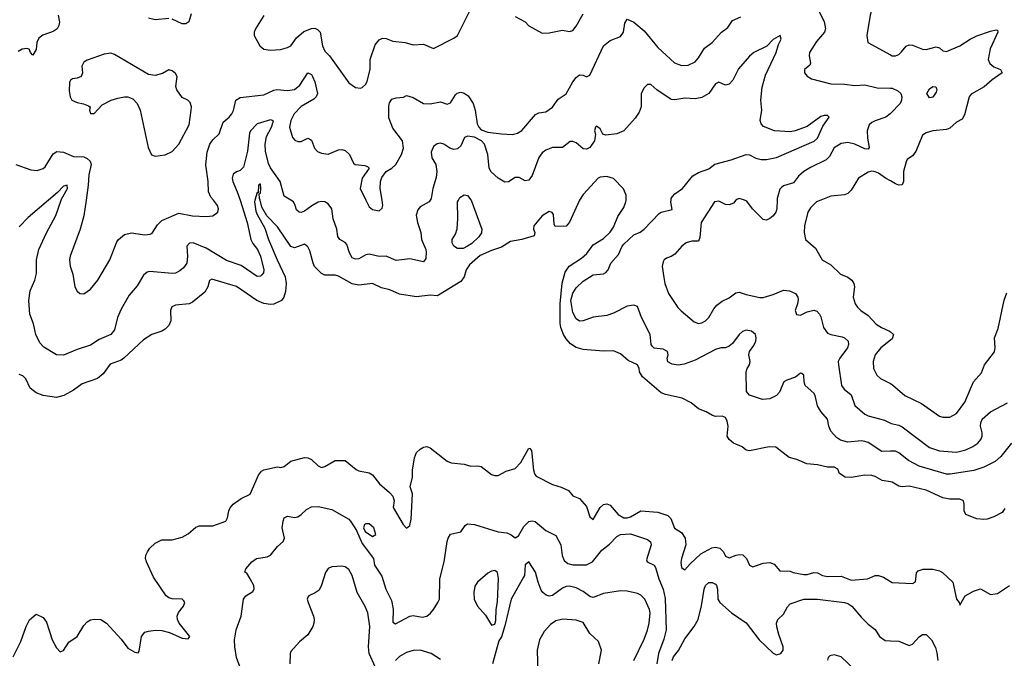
# Model space of a CAD drawing. Header units: inches. Extents: x 2001573 to 2220545, y 644482 to 846830.
# Tile 294 of 656: x 2034872 to 2040671, y 737302 to 741064. Entities that reach past the tile are written whole.
import ezdxf

# ---------------------------------------------------------------- set-up
doc = ezdxf.new("R2010")
doc.units = ezdxf.units.IN
doc.header["$MEASUREMENT"] = 0
for name, color, linetype in [('C0733', 7, 'Continuous'), ('C0734', 7, 'Continuous'), ('C0743', 7, 'Continuous'), ('C0744', 7, 'Continuous')]:
    doc.layers.add(name, color=color, linetype=linetype)

msp = doc.modelspace()

# ---------------------------------------------------------------- linework, layer by layer
at = {"layer": 'C0733', "color": 5}
for points, elevation in [([(2036258, 740000), (2036255.3, 739990), (2036263.1, 739936.9), (2036270, 739915.6), (2036315.1, 739835.1), (2036337, 739770), (2036388.3, 739648.3), (2036436.4, 739550), (2036442.1, 739510), (2036437.3, 739462.7), (2036428.6, 739430), (2036413.7, 739410), (2036370, 739388.9), (2036350, 739386.5), (2036310, 739392.5), (2036269.8, 739409.8), (2036150, 739492.2), (2036004.1, 739535.9), (2035990, 739528), (2035980.2, 739490), (2035961.7, 739458.3), (2035890, 739399.8), (2035869.9, 739390.1), (2035790, 739381.5), (2035768.4, 739371.6), (2035761.1, 739350), (2035761.9, 739290), (2035750, 739261.5), (2035730, 739240.7), (2035710, 739229.3), (2035650.6, 739209.4), (2035601.2, 739178.8), (2035486.4, 739070), (2035470, 739058.6), (2035405.7, 739034.3), (2035363, 738977), (2035330, 738950.2), (2035240.5, 738919.5), (2035190, 738881.8), (2035133, 738850), (2035090, 738839.2), (2035011, 738851), (2034970, 738865.3), (2034933.6, 738893.6), (2034907.7, 738947.7), (2034890, 738965.3), (2034870, 738974)], 320), ([(2035042.1, 740000), (2034921.8, 739898.2), (2034870, 739842.8)], 340), ([(2036169.9, 740000), (2036211.5, 739870), (2036232.9, 739770), (2036245, 739745), (2036271.9, 739710), (2036291.1, 739670), (2036309.8, 739590.3), (2036307.3, 739572.7), (2036299.3, 739560.7), (2036290, 739552.2), (2036270, 739551.7), (2036175.7, 739615.8), (2036090, 739644.5), (2035970, 739718.2), (2035893, 739750), (2035871.7, 739748.3), (2035856.1, 739730), (2035860.9, 739670), (2035856.5, 739630), (2035837.5, 739602.5), (2035815.8, 739584.2), (2035790, 739571.6), (2035770, 739567.8), (2035639, 739581), (2035623.2, 739576.8), (2035601.2, 739558.8), (2035563.8, 739496.2), (2035518, 739442), (2035470, 739359.3), (2035447.8, 739310), (2035430, 739237.1), (2035410, 739209.1), (2035340, 739180), (2035290, 739146.3), (2035210, 739120.9), (2035130, 739086.9), (2035090, 739090.2), (2035014.2, 739134.2), (2034990, 739160.5), (2034966.9, 739210), (2034952.8, 739272.8), (2034931.4, 739330), (2034925.6, 739410), (2034933.9, 739466.2), (2034960.7, 739530), (2034970.9, 739569.1), (2034971.7, 739650), (2034985.7, 739710), (2035030, 739808.8), (2035085.7, 739910), (2035116.2, 740000)], 340), ([(2035263.2, 740000), (2035250, 739909), (2035229, 739830), (2035170.3, 739670), (2035166.5, 739650), (2035170, 739611.3), (2035184.8, 739564.8), (2035197.6, 739490), (2035210, 739464.9), (2035227.3, 739450), (2035250, 739448.5), (2035290, 739476.4), (2035332.3, 739530), (2035403.9, 739650), (2035444.7, 739755.3), (2035455.1, 739770), (2035490, 739798.9), (2035530, 739809.1), (2035610, 739796.5), (2035640.1, 739799.9), (2035652.8, 739807.2), (2035684.5, 739855.5), (2035710, 739880.3), (2035810, 739924.4), (2035890, 739909.2), (2035970, 739903.8), (2036010.7, 739909.3), (2036038.4, 739930), (2036043.6, 739950), (2036036.3, 739970), (2036013, 740000)], 360), ([(2038169.4, 740000), (2038110, 739870.4), (2038090, 739846.8), (2038025.5, 739845.5), (2038020.3, 739860.3), (2038015.8, 739915.8), (2038008.9, 739928.9), (2037990, 739933.4), (2037950, 739907.9), (2037900.5, 739850), (2037898, 739830), (2037905.2, 739810), (2037902, 739790), (2037829, 739770), (2037762.3, 739757.7), (2037710, 739724.5), (2037650, 739705), (2037585, 739675), (2037520.8, 739619.2), (2037502.3, 739590), (2037489.7, 739550), (2037470, 739522), (2037338.3, 739441.7), (2037330, 739437.7), (2037290, 739441.3), (2037210, 739430.7), (2037110, 739446.6), (2037052.5, 739472.5), (2037003.8, 739483.8), (2036950, 739509.4), (2036870, 739500.4), (2036830, 739507.5), (2036750, 739553.1), (2036730, 739558.3), (2036670, 739559.7), (2036650, 739568.2), (2036609.1, 739610), (2036599.8, 739630), (2036581.9, 739701.9), (2036570, 739725.7), (2036550, 739740.9), (2036490, 739720.2), (2036470, 739728.7), (2036390, 739843), (2036328.2, 739908.2), (2036298.9, 739958.9), (2036287.7, 740000)], 320), ([(2037289.8, 740000), (2037284, 739990), (2037230, 739962.4), (2037216.6, 739943.4), (2037208, 739912), (2037214.3, 739870), (2037235.4, 739810), (2037239.4, 739770), (2037264, 739710), (2037266.5, 739693.5), (2037263.3, 739656.7), (2037250, 739637), (2037170, 739655.9), (2037090, 739646.3), (2037030, 739671.3), (2036990, 739668.9), (2036930, 739682.9), (2036910, 739678.9), (2036870, 739654.9), (2036850, 739652.9), (2036830, 739661.7), (2036814.2, 739690), (2036799.2, 739739.2), (2036790, 739751.5), (2036757.1, 739770), (2036745.9, 739785.9), (2036739.1, 739830), (2036719.4, 739890), (2036710.1, 739950), (2036690, 739979.7), (2036670, 739990.1), (2036652.7, 739992.7), (2036630, 739988.1), (2036592.1, 739967.9), (2036550, 739936.3), (2036530, 739928.4), (2036518, 739930), (2036503, 739943), (2036495.5, 739970), (2036484.2, 739990), (2036468.6, 740000)], 340), ([(2036911.5, 740000), (2036930, 739962), (2036950, 739944.9), (2036990, 739937.3), (2037007.3, 739952.7), (2037011.3, 739970), (2037006.5, 740000)], 360), ([(2037531.1, 740000), (2037593.7, 739830), (2037591.4, 739808.6), (2037575.8, 739784.2), (2037534.5, 739745.5), (2037510, 739729.7), (2037483.5, 739716.5), (2037450, 739715.8), (2037429.3, 739729.3), (2037418.4, 739750), (2037419.8, 739770), (2037438.9, 739801.1), (2037448.8, 739831.2), (2037452.6, 739890), (2037450.7, 739990), (2037456.1, 740000)], 320), ([(2040000, 738341.4), (2039950.8, 738350), (2039910, 738372.9), (2039890, 738378.3), (2039850, 738380.8), (2039770, 738367.3), (2039734.8, 738370), (2039700.5, 738390), (2039690, 738415.5), (2039670, 738428), (2039630, 738427.2), (2039570, 738442.2), (2039508.5, 738448.5), (2039450, 738473.1), (2039404.9, 738484.9), (2039324.9, 738544.9), (2039286.9, 738546.9), (2039170, 738524.9), (2039150, 738528.9), (2039127.1, 738547.1), (2039077.1, 738570), (2039050, 738590.4), (2039039.7, 738610), (2039043.9, 738670), (2039039.5, 738699.5), (2039030, 738720.5), (2039010, 738728.5), (2038970, 738726.5), (2038951.7, 738731.7), (2038914.4, 738754.4), (2038870, 738772.4), (2038826.8, 738806.8), (2038773.6, 738833.6), (2038676.3, 738856.3), (2038650, 738866.7), (2038540.6, 738960.6), (2038522.4, 738990), (2038520.2, 739010), (2038511.6, 739030), (2038456.4, 739056.4), (2038410, 739096.4), (2038370, 739112.9), (2038310, 739111.9), (2038190, 739121.3), (2038150, 739133.8), (2038115.4, 739155.4), (2038090, 739184.3), (2038075.8, 739210), (2038058.8, 739250), (2038054.8, 739274.8), (2038055.3, 739390), (2038067.5, 739512.5), (2038083.9, 739576.1), (2038108.1, 739611.9), (2038180.8, 739659.2), (2038213.1, 739686.9), (2038250, 739737.6), (2038310, 739775.2), (2038350, 739811.7), (2038370, 739841.7), (2038394.7, 739905.3), (2038430, 739957.6), (2038443, 739990), (2038443.1, 740000)], 320), ([(2040000, 738521.3), (2039950, 738521), (2039870, 738572.5), (2039850, 738579.4), (2039830, 738582.2), (2039750, 738575), (2039706.4, 738586.4), (2039683.7, 738603.7), (2039650, 738640.5), (2039638.3, 738670), (2039630.3, 738710), (2039590, 738755.8), (2039570.2, 738790), (2039557.2, 738850), (2039550, 738864.4), (2039498, 738910), (2039491.8, 738930), (2039490.2, 738970.2), (2039479, 738979), (2039470, 738981.6), (2039442, 738958), (2039390, 738941.1), (2039372, 738930), (2039347.1, 738870), (2039329, 738851), (2039290, 738830.2), (2039246.8, 738826.8), (2039170, 738853), (2039153.4, 738873.4), (2039150.2, 738989.8), (2039156.5, 739010), (2039170.2, 739030), (2039174, 739050), (2039165.7, 739090), (2039170, 739108.7), (2039195.8, 739144.2), (2039207.5, 739170), (2039210.2, 739190), (2039205.8, 739210), (2039181.6, 739230), (2039150, 739235.5), (2039130, 739227.6), (2039109.9, 739210), (2039070, 739155.9), (2039050, 739140.8), (2039030, 739131.7), (2039002, 739130), (2038970, 739120.3), (2038850, 739058.9), (2038785.9, 739034.1), (2038750, 739028.8), (2038714.8, 739034.8), (2038688.6, 739048.6), (2038686.5, 739070), (2038691.8, 739090), (2038687.7, 739110), (2038662.2, 739122.2), (2038609.2, 739129.2), (2038599.1, 739139.1), (2038592.1, 739150), (2038585.8, 739210), (2038535.2, 739310), (2038510, 739374), (2038490, 739381.5), (2038450, 739376.9), (2038370, 739334.4), (2038330, 739320.4), (2038250, 739311.3), (2038190, 739289.2), (2038170, 739288.1), (2038150, 739302.3), (2038130, 739339.3), (2038118, 739410), (2038130, 739453.5), (2038150, 739485.1), (2038190, 739523.5), (2038250, 739561.1), (2038310, 739566.6), (2038325.1, 739574.9), (2038338, 739590), (2038354, 739630), (2038398.7, 739681.3), (2038420.7, 739730), (2038430, 739740.9), (2038490, 739796.4), (2038527.3, 739812.7), (2038550, 739829.7), (2038638.2, 739921.8), (2038650.5, 739930), (2038714.1, 739945.9), (2038707.4, 739990), (2038708.4, 740000)], 340), ([(2039090.8, 740000), (2039076.3, 739983.7), (2039050, 739972.7), (2039030, 739976), (2038990, 739994), (2038964.9, 739990), (2038885.7, 739870), (2038878.6, 739781.4), (2038870, 739758.4), (2038830, 739759), (2038798, 739750), (2038771.4, 739730), (2038730, 739682), (2038710, 739668.6), (2038680.7, 739659.3), (2038668.2, 739650), (2038661.8, 739638.2), (2038656.9, 739610), (2038665.8, 739545.8), (2038672, 739510), (2038693.6, 739450), (2038748.8, 739368.8), (2038768.7, 739348.7), (2038843.8, 739283.8), (2038870, 739274), (2038890, 739278), (2038911, 739290), (2038930, 739310.4), (2038959.7, 739360.3), (2038978, 739382), (2039010, 739406.3), (2039050, 739425.3), (2039090, 739455.3), (2039110, 739459.7), (2039150, 739445.5), (2039231.8, 739428.2), (2039250, 739428.1), (2039310, 739444.5), (2039370, 739470.2), (2039406.4, 739466.4), (2039440.5, 739450), (2039454.9, 739430), (2039456.1, 739416.1), (2039453.7, 739390), (2039439, 739350), (2039447.1, 739327.1), (2039470, 739323.7), (2039510, 739343.6), (2039550, 739352.6), (2039567.2, 739347.2), (2039582.7, 739330), (2039590, 739313.4), (2039606.7, 739250), (2039630, 739216.9), (2039648.9, 739208.9), (2039716.4, 739196.4), (2039730.2, 739190), (2039751.1, 739170), (2039753.6, 739150), (2039747.5, 739130), (2039701.8, 739070), (2039693.5, 739050), (2039695.2, 739030), (2039711.3, 738910), (2039727.8, 738887.8), (2039770, 738853.7), (2039791.2, 738791.2), (2039850, 738740.9), (2039869.4, 738729.4), (2039964.7, 738704.7), (2040000, 738688)], 360), ([(2039332.6, 740000), (2039332.2, 739950), (2039326.2, 739930), (2039310, 739908.6), (2039290, 739892), (2039270, 739883.5), (2039250, 739887.6), (2039188.7, 739950), (2039154.1, 739994.1), (2039141.5, 740000)], 360), ([(2039589.8, 740000), (2039564.9, 739990), (2039530, 739955.8), (2039513.1, 739930), (2039493.8, 739850), (2039493.2, 739810), (2039500.3, 739770), (2039558.9, 739718.9), (2039598, 739650), (2039650, 739619.6), (2039705.5, 739565.5), (2039750, 739547.1), (2039773.8, 739530), (2039784.7, 739510), (2039788.3, 739490), (2039781.5, 739430), (2039792.9, 739390), (2039805.7, 739370), (2039826.7, 739350), (2039870, 739321.3), (2039915.8, 739270), (2039947.4, 739250), (2039994, 739230), (2040000, 739225.1)], 380), ([(2040000, 739176), (2039944.2, 739130), (2039911.2, 739090), (2039898.6, 739050), (2039900.2, 739010), (2039921.1, 738970), (2039942.6, 738950), (2040000, 738919.9)], 380), ([(2034834.2, 737310), (2034878.2, 737401.8), (2034910, 737488.7), (2034930, 737528.7), (2034970, 737562), (2035010, 737542), (2035030, 737515.3), (2035063.1, 737410), (2035090, 737362.9), (2035110, 737340.7), (2035130, 737347.6), (2035162.2, 737397.8), (2035210, 737431.2), (2035250, 737494.7), (2035270, 737517.7), (2035290, 737529.7), (2035310, 737533.6), (2035350, 737529.8), (2035384, 737510), (2035470, 737415.4), (2035510, 737361.1), (2035550, 737338), (2035570, 737335.1), (2035576.1, 737343.9), (2035590.2, 737429.8), (2035610, 737455.8), (2035630, 737461.7), (2035671.2, 737468.8), (2035710, 737465.8), (2035754, 737454), (2035830, 737421), (2035863.8, 737416.2), (2035873.7, 737430), (2035811.8, 737510), (2035801.8, 737530), (2035799.3, 737550), (2035808.2, 737571.8), (2035837.4, 737610), (2035844.9, 737630), (2035839.9, 737639.9), (2035830, 737650.3), (2035770, 737653.4), (2035750, 737658.7), (2035734.9, 737670), (2035660.5, 737780.4), (2035619.6, 737870), (2035613.7, 737890), (2035615.8, 737910), (2035624.4, 737930), (2035638.4, 737950), (2035670, 737980.5), (2035710, 738000.5), (2035770, 737999.7), (2035830, 738016), (2035864.5, 738035.5), (2035910, 738075.1), (2035930, 738082.6), (2036010, 738082.2), (2036087.3, 738110), (2036097, 738130), (2036103.7, 738170), (2036111.7, 738188.3), (2036130.3, 738209.7), (2036176.5, 738243.5), (2036230.2, 738269.8), (2036278.5, 738381.5), (2036295.9, 738404.1), (2036310, 738412.4), (2036389.7, 738429.7), (2036410, 738426.4), (2036430, 738432.2), (2036470, 738462.4), (2036550, 738485.4), (2036570, 738482.6), (2036590, 738472.6), (2036630, 738436.2), (2036650, 738425.6), (2036670, 738431.6), (2036730, 738466.6), (2036790, 738466.6), (2036854.1, 738414.1), (2036870, 738406.3), (2036930, 738394.3), (2036950, 738383.5), (2036991.2, 738330), (2037050, 738279.6), (2037070, 738256.2), (2037076.8, 738230), (2037072.3, 738190), (2037130, 738089.4), (2037150.4, 738069.6), (2037170, 738084), (2037177.6, 738122.4), (2037185.6, 738270), (2037172.3, 738312.3), (2037186.5, 738370), (2037185, 738410), (2037197.7, 738482.3), (2037210, 738514), (2037230, 738534), (2037250, 738545.2), (2037270, 738549.3), (2037290, 738542.7), (2037390, 738463), (2037413.6, 738453.6), (2037490, 738446.6), (2037530, 738433.3), (2037570, 738435.1), (2037590, 738431), (2037650, 738385.7), (2037670, 738379.7), (2037690, 738379.8), (2037736.4, 738403.6), (2037790, 738419.4), (2037823.7, 738456.3), (2037870, 738540.5), (2037877.7, 738537.7), (2037886.3, 738526.3), (2037898.1, 738410), (2037905.6, 738385.6), (2037914.3, 738374.3), (2038010, 738326.2), (2038060.7, 738310), (2038104.5, 738290), (2038130, 738259.3), (2038170, 738243.6), (2038210, 738195.8), (2038230, 738135.6), (2038250, 738120.5), (2038290, 738190.9), (2038310, 738208.7), (2038330, 738212.7), (2038350, 738204.5), (2038397, 738150), (2038430, 738130.5), (2038450, 738129.5), (2038470, 738134.6), (2038530, 738171.4), (2038630, 738163.4), (2038690, 738142.8), (2038706.4, 738126.3), (2038729.2, 738069.2), (2038770, 738043.5), (2038790.8, 738010), (2038795.6, 737970), (2038769.8, 737890), (2038766.3, 737866.3), (2038770, 737837.2), (2038790, 737822.7), (2038820.8, 737859.2), (2038883, 737917.1), (2038947.7, 737952.3), (2038970, 737956.5), (2038996.3, 737950), (2039017.3, 737930), (2039030, 737903.7), (2039050, 737893.3), (2039091.3, 737910), (2039110, 737913.7), (2039130.8, 737910.8), (2039153.3, 737890), (2039171.2, 737851.2), (2039190, 737840.5), (2039250, 737862.6), (2039290, 737866), (2039316.4, 737856.4), (2039350, 737818), (2039410, 737815.1), (2039427.3, 737807.3), (2039490, 737795.1), (2039510, 737795.8), (2039550, 737807.1), (2039570, 737804.7), (2039600.9, 737790), (2039630, 737784.6), (2039710, 737785.6), (2039770, 737762.7), (2039864.7, 737770), (2039910, 737789.7), (2039930, 737789.7), (2039960.1, 737780.1), (2040000, 737754.6)], 320), ([(2036199.6, 737170), (2036150, 737307.3), (2036139.6, 737370), (2036138, 737410), (2036146.4, 737470), (2036177, 737550), (2036190.4, 737650), (2036204.9, 737670), (2036244.4, 737695.6), (2036254, 737710), (2036250.3, 737730), (2036230, 737770.6), (2036210, 737802.8), (2036198, 737810), (2036204.7, 737830), (2036239.1, 737870), (2036266.8, 737890), (2036330, 737899.7), (2036350, 737909.6), (2036390, 737960.9), (2036424, 737990), (2036432.2, 738010), (2036418.3, 738070), (2036423.1, 738110), (2036430.3, 738129.6), (2036450, 738138.7), (2036490, 738131.2), (2036510, 738135.8), (2036530, 738148.2), (2036561.4, 738178.6), (2036590, 738194), (2036630, 738196.1), (2036710, 738177.8), (2036810, 738121.3), (2036820.5, 738110), (2036855.5, 738055.5), (2036890, 737978.4), (2036955.6, 737890), (2036961.1, 737850), (2037005.5, 737785.5), (2037028.6, 737710), (2037062.2, 737642.2), (2037071.5, 737591.5), (2037070, 737515.3), (2037086, 737506), (2037170, 737549.8), (2037190, 737553.3), (2037243.5, 737543.5), (2037270, 737550.4), (2037292.1, 737567.9), (2037308.7, 737590), (2037335.8, 737630), (2037343.8, 737650), (2037347.6, 737770), (2037372.9, 737870), (2037389, 737990), (2037395.3, 738010), (2037410, 738032.8), (2037470, 738047.8), (2037496.5, 738083.5), (2037510, 738093.6), (2037550, 738091.1), (2037690, 738047.7), (2037741.8, 738041.8), (2037766.6, 738030), (2037790, 738012), (2037810, 738022.9), (2037841.9, 738078.1), (2037870, 738107.9), (2037890, 738112.7), (2037907.2, 738107.2), (2037970, 738054.3), (2038030, 738026), (2038058.8, 737970), (2038067.7, 737907.7), (2038078.5, 737878.5), (2038100.3, 737860.3), (2038130, 737853.3), (2038210, 737852.9), (2038246.4, 737870), (2038301.1, 737938.9), (2038345.4, 737974.6), (2038390, 738019.3), (2038410, 738032.2), (2038470, 738035), (2038570, 738001.5), (2038587.9, 737987.9), (2038591.9, 737970), (2038563.1, 737883.1), (2038567.6, 737870), (2038609.6, 737850), (2038617.7, 737837.7), (2038637, 737770), (2038661.7, 737710), (2038673.7, 737653.7), (2038679.7, 737470), (2038665.7, 737414.3), (2038634.1, 737330), (2038624.7, 737270)], 340), ([(2036967.5, 737247.5), (2036929.9, 737330), (2036926.4, 737370), (2036935.2, 737490), (2036922.2, 737570), (2036907.6, 737607.6), (2036860.4, 737690), (2036829.7, 737790), (2036810, 737825.6), (2036790, 737840.4), (2036770, 737845.7), (2036710, 737840.5), (2036688.9, 737831.1), (2036672.8, 737807.2), (2036650, 737733.2), (2036635.6, 737704.4), (2036612.7, 737687.2), (2036574.8, 737670), (2036570, 737662), (2036566, 737650), (2036570.4, 737630), (2036602.6, 737550), (2036607, 737530), (2036605.3, 737510), (2036598.7, 737490), (2036570, 737440.9), (2036520.7, 737399.3), (2036470, 737342), (2036465.5, 737330), (2036463.8, 737270)], 360), ([(2038488.9, 737290), (2038550, 737414.9), (2038570, 737468), (2038579.9, 737510), (2038585.4, 737570), (2038581.4, 737590), (2038554.4, 737650), (2038530, 737674), (2038510, 737683.8), (2038450, 737697.6), (2038410, 737699.7), (2038310, 737684.1), (2038250, 737659.3), (2038230, 737665.6), (2038190, 737695.7), (2038150, 737717.5), (2038110, 737727.7), (2038090, 737724.9), (2038070, 737715), (2038010, 737672.2), (2037990, 737669.1), (2037973.5, 737673.5), (2037953.1, 737690), (2037944.4, 737704.4), (2037924.9, 737750), (2037910, 737809.4), (2037870, 737869.6), (2037850, 737852.6), (2037845, 737790), (2037840.3, 737779.7), (2037767.3, 737650), (2037730, 737494), (2037710, 737429.5), (2037694, 737406), (2037657.6, 737270)], 360), ([(2038715.1, 737290), (2038723.8, 737310), (2038752.4, 737347.6), (2038790, 737417.2), (2038845, 737490), (2038867.5, 737530), (2038888.4, 737611.6), (2038902.8, 737710), (2038910.4, 737730), (2038930, 737747.8), (2038950, 737749.6), (2038970, 737738.4), (2038975.8, 737730), (2038982.6, 737710), (2038983.5, 737650), (2038995.8, 737630), (2039064, 737570), (2039150, 737510.8), (2039227.4, 737410), (2039310, 737333.3), (2039330, 737322.5), (2039355.8, 737330), (2039368.3, 737350), (2039369.3, 737370), (2039342.8, 737442.8), (2039332, 737488), (2039330.2, 737510), (2039337.6, 737530), (2039370, 737562.6), (2039394.2, 737605.8), (2039410, 737623.8), (2039491, 737650), (2039570, 737651.4), (2039730, 737631.4), (2039750, 737624.4), (2039772.8, 737610), (2039830, 737542.6), (2039870, 737503), (2039911.1, 737471.1), (2039936.2, 737430), (2039970, 737407.2), (2040000, 737405.9)], 340), ([(2038283.5, 737270), (2038298.4, 737350), (2038280.7, 737400.7), (2038229.2, 737449.2), (2038190, 737512.4), (2038150, 737527.6), (2038072, 737532), (2038030, 737523.1), (2037998.7, 737501.3), (2037960.2, 737459.8), (2037932.9, 737410), (2037919.2, 737350), (2037924, 737210)], 380), ([(2037350, 737295.3), (2037295.1, 737330), (2037230, 737349.8), (2037190, 737348.9), (2037150, 737336.8), (2037110, 737312.2), (2037086.2, 737290)], 360), ([(2039830, 737197.4), (2039710, 737311.3), (2039670, 737322.4), (2039643.4, 737316.6), (2039633.8, 737306.2), (2039628.9, 737291.1)], 360)]:
    msp.add_lwpolyline(points, dxfattribs=dict(at, elevation=elevation))
for points, elevation in [([(2036910, 738094.7), (2036903.8, 738090), (2036897.6, 738070), (2036906, 738050), (2036950, 738018.8), (2036969, 738031), (2036957.4, 738070), (2036930, 738093.7)], 340), ([(2037670, 737819.6), (2037650, 737816.2), (2037630, 737802.9), (2037568.4, 737750), (2037553.1, 737726.9), (2037546, 737690), (2037548.9, 737650), (2037568.7, 737610), (2037616.5, 737556.5), (2037650, 737497.3), (2037670, 737502.8), (2037675.8, 737524.2), (2037677.8, 737590), (2037685.9, 737634.1), (2037691.5, 737771.5), (2037686.6, 737806.6)], 360)]:
    msp.add_lwpolyline(points, close=True, dxfattribs=dict(at, elevation=elevation))
at = {"layer": 'C0734', "color": 5}
for points, elevation in [([(2040000, 741251.1), (2039999.3, 741250), (2039936.9, 741223.1), (2039910, 741199.3), (2039880.2, 741090), (2039861.1, 740970), (2039868, 740930), (2040000, 740856)], 380), ([(2035099.6, 741090), (2035106, 741050), (2035102.6, 741030), (2035092.2, 741010), (2035070, 740994.7), (2035007.9, 740972.1), (2034984.9, 740955.1), (2034972.7, 740930), (2034970, 740888), (2034950, 740855.3), (2034935.3, 740870), (2034928, 740890), (2034913.4, 740893.4), (2034886.8, 740890), (2034863.1, 740876.9)], 360), ([(2035882.4, 741097.6), (2035869, 741051), (2035850, 741039.7), (2035830, 741038.7), (2035770, 741066.2)], 360), ([(2036310, 741089.2), (2036260.5, 741010), (2036253.4, 740990), (2036254, 740970), (2036287.3, 740910), (2036310.5, 740890.5), (2036350, 740884.4), (2036408.6, 740888.6), (2036450, 740899.3), (2036470, 740910.6), (2036502.4, 740957.6), (2036545.3, 740994.7), (2036590, 741012.1), (2036610, 741012.9), (2036625.8, 741005.8), (2036641.2, 740990), (2036654.7, 740910), (2036670, 740878.7), (2036697, 740850), (2036811, 740691), (2036850, 740664.2), (2036878.9, 740661.1), (2036890, 740663.8), (2036910, 740683.1), (2036918.8, 740701.2), (2036936.1, 740770), (2036935.9, 740830), (2036965, 740915), (2036990, 740944.4), (2037010, 740954.6), (2037030, 740952.4), (2037070, 740938), (2037142.8, 740930), (2037190, 740916), (2037250, 740919.5), (2037310, 740893.7), (2037430, 740954.3), (2037450, 740970.3), (2037530, 741127.7)], 380), ([(2037006.5, 740000), (2036995.3, 740070), (2036996.8, 740110), (2037004.9, 740135.1), (2037029.7, 740170.3), (2037063.7, 740190), (2037087.3, 740210), (2037121.6, 740270), (2037132.4, 740307.6), (2037126, 740350), (2037070, 740425.1), (2037046.4, 740486.4), (2037046.2, 740553.8), (2037050, 740573.4), (2037064.7, 740595.3), (2037090, 740602.8), (2037132.9, 740607.1), (2037150, 740616.3), (2037190, 740605.5), (2037250.3, 740570.3), (2037290, 740568.8), (2037350, 740579.6), (2037390, 740565.7), (2037410, 740574.9), (2037438.9, 740621.1), (2037449.5, 740630.5), (2037470, 740636.4), (2037490, 740631.9), (2037514.4, 740614.4), (2037543.6, 740570), (2037555.5, 740530), (2037567.4, 740450), (2037575.4, 740430), (2037590, 740415.7), (2037630, 740401.9), (2037710, 740390.6), (2037771.7, 740388.3), (2037804.2, 740395.8), (2037828.9, 740411.1), (2037910, 740506), (2037930, 740514.8), (2037970, 740521), (2038010, 740548), (2038043.4, 740596.6), (2038090, 740627.9), (2038130, 740697.4), (2038150, 740723.1), (2038170, 740739.5), (2038190, 740737.1), (2038210, 740726.4), (2038230, 740736.5), (2038310, 740908.9), (2038350, 740941.3), (2038410, 740965.7), (2038427.6, 740990), (2038435.9, 741044.1), (2038450, 741066.7), (2038490, 741049.2), (2038550, 740999), (2038630, 740899), (2038728.9, 740810), (2038770, 740793.6), (2038810, 740796.1), (2038850, 740816.5), (2038870, 740839.5), (2038904.7, 740895.3), (2038949.8, 740930.2), (2039006, 740990), (2039042.1, 741017.9), (2039070, 741058.6), (2039119.3, 741080.7)], 360), ([(2037790, 741082), (2037850, 741050.6), (2037870, 741027.7), (2037950, 740984.9), (2037990, 740985.7), (2038070, 741002.4), (2038110, 740994.9), (2038130, 741000.3), (2038150, 741025.7), (2038190, 741097.6)], 380), ([(2039580.3, 741110), (2039610, 741054), (2039617.3, 741010), (2039611.3, 740990), (2039565.1, 740934.9), (2039524.2, 740870), (2039522.3, 740850), (2039530, 740808), (2039524.9, 740795.1), (2039494, 740770), (2039494, 740750), (2039510, 740730.8), (2039535.5, 740715.5), (2039650, 740686.2), (2039730, 740683.6), (2039790, 740676.1), (2039850, 740680.2), (2039922.4, 740662.4), (2040000, 740660)], 360), ([(2035750, 741070.7), (2035670, 741062.5), (2035630, 741072.9)], 360), ([(2038708.4, 740000), (2038709.4, 740010), (2038716.8, 740023.2), (2038730, 740039), (2038775.5, 740070), (2038836.8, 740143.2), (2038870, 740163.7), (2038930, 740184.5), (2038967.1, 740212.9), (2039061.6, 740238.4), (2039150, 740269.6), (2039170, 740267.6), (2039207.3, 740247.3), (2039239.3, 740239.3), (2039270, 740239.4), (2039330, 740251.7), (2039551, 740349), (2039570, 740365.3), (2039602.5, 740437.5), (2039639.1, 740490), (2039630, 740499.1), (2039610, 740499.5), (2039590, 740492.9), (2039510, 740435.5), (2039439.3, 740410), (2039410, 740404.2), (2039318, 740410), (2039253.7, 740433.7), (2039239.3, 740450), (2039234, 740470), (2039243.1, 740530), (2039236.4, 740590), (2039245.8, 740665.8), (2039263.9, 740736.1), (2039328.3, 740870), (2039342, 740918), (2039357, 740950), (2039352, 740970), (2039310, 740946.4), (2039272.2, 740907.8), (2039195.8, 740870), (2039170, 740849.2), (2039106.4, 740773.6), (2039073, 740707), (2039050, 740683.9), (2039030, 740678), (2038990, 740695.3), (2038978, 740690), (2038970, 740685.7), (2038930, 740629.1), (2038890, 740604.7), (2038850, 740597.8), (2038790, 740600.6), (2038731.2, 740591.2), (2038710, 740593.8), (2038624.9, 740650), (2038590, 740682.4), (2038570, 740681.3), (2038550, 740661.7), (2038532.4, 740630), (2038532.1, 740550), (2038521.1, 740518.9), (2038496.6, 740483.4), (2038429.6, 740410), (2038388.9, 740391.1), (2038323.6, 740383.6), (2038306, 740390), (2038290, 740420.7), (2038270, 740436.4), (2038262.9, 740430), (2038256.9, 740410), (2038262.9, 740390), (2038258, 740350), (2038230, 740310.5), (2038210, 740300.3), (2038190, 740302.4), (2038150, 740338), (2038130, 740346), (2038114.2, 740345.8), (2038070, 740311.7), (2038010, 740310.8), (2037970, 740295.2), (2037950, 740279.7), (2037930, 740251.6), (2037890, 740146), (2037870, 740119.3), (2037850, 740114.9), (2037814, 740134), (2037790, 740134.7), (2037751.1, 740108.9), (2037730, 740106.4), (2037689.7, 740129.7), (2037648.1, 740168.1), (2037637, 740190), (2037629.4, 740270), (2037610.2, 740330), (2037592.7, 740350), (2037550, 740371.7), (2037510, 740378.3), (2037491.1, 740370), (2037470, 740321.1), (2037450, 740303.1), (2037430, 740298.3), (2037406.1, 740306.1), (2037370, 740330.2), (2037350, 740335.8), (2037330, 740332.4), (2037310, 740316.5), (2037295.8, 740284.2), (2037299.1, 740250), (2037323, 740210), (2037329.9, 740170), (2037325.9, 740134.1), (2037305.1, 740070), (2037295.6, 740010), (2037289.8, 740000)], 340), ([(2036013, 740000), (2035998.5, 740018.5), (2035983.9, 740050), (2035982.4, 740110), (2035968.7, 740208.7), (2035975.8, 740284.2), (2035991.4, 740330), (2036010, 740355.2), (2036047.6, 740392.4), (2036070, 740460.4), (2036106.3, 740490), (2036121.1, 740510), (2036130.7, 740529.3), (2036145, 740590), (2036170, 740604.8), (2036310, 740620.2), (2036370, 740649.3), (2036387, 740653), (2036450, 740646.3), (2036490, 740653), (2036522.8, 740677.2), (2036570, 740750.3), (2036590, 740740.9), (2036596.8, 740730), (2036610, 740698), (2036626.3, 740630), (2036618.9, 740610), (2036604.8, 740595.2), (2036530, 740553.1), (2036488.7, 740510), (2036469.3, 740470), (2036461.7, 740430), (2036479.3, 740370), (2036493.4, 740353.4), (2036510, 740346.7), (2036530, 740346.5), (2036570, 740366.4), (2036580.7, 740360.7), (2036590, 740353.4), (2036607.8, 740307.8), (2036627.1, 740287.1), (2036650, 740277.1), (2036690, 740271.3), (2036750, 740298), (2036770, 740299.3), (2036790, 740292.7), (2036815.5, 740270), (2036839.2, 740219.2), (2036847.7, 740210), (2036905.4, 740205.4), (2036919.9, 740199.9), (2036930.5, 740190), (2036889.3, 740130), (2036877.4, 740070), (2036911.5, 740000)], 360), ([(2040000, 740511.2), (2039998.9, 740510), (2039973.7, 740490), (2039910, 740468.2), (2039890, 740458.5), (2039875.2, 740444.8), (2039863.1, 740410), (2039865.5, 740365.5), (2039875.5, 740310), (2039870, 740300.5), (2039850, 740302.2), (2039790, 740330.8), (2039750, 740341.1), (2039710, 740334.3), (2039670, 740309.6), (2039641.2, 740258.8), (2039621.7, 740238.3), (2039530, 740194), (2039490.2, 740169.8), (2039458.2, 740141.8), (2039430, 740103.6), (2039370, 740084.8), (2039361.8, 740078.2), (2039350, 740065.6), (2039332.7, 740010), (2039332.6, 740000)], 360), ([(2036468.6, 740000), (2036430, 740024.9), (2036405.7, 740110), (2036350, 740190.2), (2036336.7, 740216.7), (2036319, 740290), (2036317.7, 740330), (2036325, 740375), (2036355.5, 740430), (2036367.9, 740467.9), (2036350, 740473.2), (2036270, 740451.1), (2036231.8, 740410), (2036224.8, 740395.2), (2036214.5, 740290), (2036190, 740195.3), (2036170, 740175.5), (2036150, 740168.2), (2036130, 740153.4), (2036123.4, 740130), (2036127.5, 740110), (2036153.8, 740050), (2036169.9, 740000)], 340), ([(2034850, 740211.5), (2034938.7, 740178.7), (2034976.1, 740176.1), (2035010, 740187.2), (2035022, 740198), (2035070, 740273.7), (2035091.9, 740288.1), (2035130, 740283.2), (2035190, 740258.6), (2035250, 740255.1), (2035270, 740246.8), (2035287.6, 740230), (2035293.1, 740210), (2035278.8, 740150), (2035276.3, 740090), (2035263.2, 740000)], 360), ([(2040000, 740113.8), (2039970.5, 740130.5), (2039930, 740159.8), (2039910, 740167.7), (2039890, 740170.6), (2039870, 740165.6), (2039811.7, 740130), (2039770, 740058.9), (2039750, 740040.9), (2039730, 740032.9), (2039650, 740024.2), (2039589.8, 740000)], 380), ([(2036287.7, 740000), (2036284.9, 740010), (2036282, 740038), (2036290, 740042), (2036292.6, 740070), (2036290, 740095.5), (2036285.1, 740094.9), (2036279, 740090), (2036276.4, 740043.6), (2036270, 740046), (2036258, 740000)], 320), ([(2038443.1, 740000), (2038443.6, 740030), (2038427.4, 740067.4), (2038370, 740127.9), (2038330, 740139.3), (2038290, 740135.8), (2038279.7, 740130), (2038190, 740034.6), (2038170, 740001.3), (2038169.4, 740000)], 320), ([(2035116.2, 740000), (2035117.2, 740002.8), (2035154, 740070), (2035151.6, 740090), (2035130, 740084), (2035095.1, 740044.9), (2035042.1, 740000)], 340), ([(2037456.1, 740000), (2037464.5, 740015.5), (2037490, 740032), (2037510, 740028.7), (2037530, 740003), (2037531.1, 740000)], 320), ([(2039141.5, 740000), (2039130, 740005.4), (2039110, 740009.6), (2039095.1, 740004.9), (2039090.8, 740000)], 360)]:
    msp.add_lwpolyline(points, dxfattribs=dict(at, elevation=elevation))
at = {"layer": 'C0734', "color": 5, "elevation": 380}
msp.add_lwpolyline([(2035410, 740867.3), (2035370, 740861.6), (2035270, 740826.3), (2035250, 740814), (2035238.9, 740790), (2035242.8, 740750), (2035233.6, 740730), (2035210, 740719.8), (2035184.1, 740715.9), (2035172.5, 740707.5), (2035165.9, 740694.1), (2035164.2, 740644.2), (2035170.2, 740610.2), (2035179.5, 740590), (2035210, 740575.8), (2035248.8, 740568.8), (2035277.3, 740557.3), (2035286.8, 740550), (2035282.8, 740530), (2035290, 740512), (2035310, 740511), (2035357.4, 740562.6), (2035410.8, 740589.2), (2035450, 740602.3), (2035490, 740609), (2035510, 740608.8), (2035538.5, 740598.5), (2035563.8, 740570), (2035582, 740530), (2035628, 740310), (2035647.9, 740267.9), (2035670, 740260.7), (2035730, 740268), (2035770, 740287.7), (2035810, 740330.7), (2035870, 740444), (2035882.6, 740530), (2035883.5, 740550), (2035876.1, 740576.1), (2035862.7, 740590), (2035830, 740606), (2035798.5, 740650), (2035792.1, 740670), (2035800.7, 740730), (2035790, 740746), (2035770, 740762), (2035750, 740768.7), (2035713.7, 740746.3), (2035670, 740735.1), (2035630, 740740.7), (2035430, 740859.6)], close=True, dxfattribs=at)
at = {"layer": 'C0743', "color": 5}
for points, elevation in [([(2040000, 738919.9), (2040013, 738913), (2040084.9, 738850), (2040182.9, 738802.9), (2040290, 738728.9), (2040310, 738723.1), (2040350, 738723.1), (2040390, 738743.7), (2040438, 738810), (2040489.3, 738930.7), (2040536.1, 738983.9), (2040554.8, 739030), (2040612.4, 739107.6), (2040617.9, 739130), (2040613.7, 739190), (2040635.8, 739244.2), (2040670, 739410.7), (2040686, 739454)], 380), ([(2040000, 739225.1), (2040018.5, 739210), (2040010, 739184.2), (2040000, 739176)], 380), ([(2040000, 738688), (2040005.5, 738685.4), (2040050, 738676.3), (2040070, 738665.2), (2040230, 738544.1), (2040290, 738523.7), (2040390, 738516.6), (2040444.2, 738530), (2040486.3, 738550), (2040515.4, 738570), (2040533.6, 738590), (2040540.3, 738610), (2040540.8, 738630), (2040531, 738670), (2040532.4, 738690), (2040541, 738710), (2040590, 738754.6), (2040690, 738807.2)], 360), ([(2040713.8, 738570), (2040650, 738490.2), (2040617.9, 738462.1), (2040550, 738428.6), (2040491, 738409), (2040352.5, 738387.5), (2040330, 738387.7), (2040170, 738434), (2040107.3, 738467.3), (2040050, 738512.6), (2040030, 738521.5), (2040000, 738521.3)], 340), ([(2040675.1, 738184.9), (2040658.7, 738161.3), (2040610, 738135.3), (2040570, 738121.6), (2040550, 738119.3), (2040510, 738124.4), (2040444.7, 738150), (2040434, 738170), (2040435.5, 738210), (2040430.5, 738230), (2040410, 738239.5), (2040350, 738238.8), (2040310, 738246.7), (2040210, 738292.6), (2040110, 738316), (2040070, 738312), (2040050, 738317), (2040010, 738339.6), (2040000, 738341.4)], 320), ([(2040000, 737754.6), (2040010, 737748.3), (2040130, 737743), (2040147.9, 737752.1), (2040154.2, 737805.8), (2040163.4, 737816.6), (2040193.7, 737826.3), (2040250, 737828.1), (2040290, 737817.7), (2040307.5, 737807.5), (2040368.4, 737750), (2040389.8, 737650), (2040405.6, 737630), (2040410, 737615.3), (2040440.5, 737670), (2040490, 737698.4), (2040530, 737712), (2040590, 737677.6), (2040630, 737682.9), (2040702, 737730)], 320), ([(2040000, 737405.9), (2040050, 737403.5), (2040110, 737378.4), (2040130, 737385.1), (2040170, 737429.4), (2040190, 737442.7), (2040210, 737442.7), (2040242, 737410), (2040265.8, 737365.8), (2040274.5, 737334.5), (2040279.2, 737290)], 340)]:
    msp.add_lwpolyline(points, dxfattribs=dict(at, elevation=elevation))
at = {"layer": 'C0744', "color": 5}
for points, elevation in [([(2040000, 740856), (2040010, 740850.4), (2040030, 740850.4), (2040050, 740859.5), (2040066.3, 740873.7), (2040092.1, 740907.9), (2040110, 740916.2), (2040130, 740914.2), (2040190, 740889.5), (2040211.5, 740888.5), (2040270, 740904), (2040290, 740898.4), (2040310, 740881.3), (2040330, 740876.5), (2040410, 740909.2), (2040469.7, 740950), (2040510, 740968.4), (2040590, 740996.5), (2040623.6, 741003.6), (2040630, 741002), (2040632.4, 740990), (2040588.1, 740891.9), (2040576.5, 740830), (2040585.9, 740805.9), (2040610, 740785.6), (2040647.7, 740770), (2040659.3, 740750), (2040599.1, 740710), (2040552.4, 740667.6), (2040475.1, 740624.9), (2040463.7, 740610), (2040436.7, 740503.3), (2040423, 740477), (2040390, 740459.7), (2040350, 740424.2), (2040330, 740416.8), (2040250.2, 740409.8), (2040210, 740397.2), (2040190, 740383.6), (2040150, 740287.3), (2040130, 740261.6), (2040099.3, 740240.7), (2040092.7, 740227.3), (2040077.4, 740170), (2040077.5, 740110), (2040070, 740091.8), (2040050, 740088.3), (2040030, 740096.8), (2040000, 740113.8)], 380), ([(2040000, 740660), (2040010, 740659.7), (2040044.1, 740644.1), (2040060.8, 740630), (2040068.4, 740610), (2040066.2, 740590), (2040056.8, 740570), (2040000, 740511.2)], 360)]:
    msp.add_lwpolyline(points, dxfattribs=dict(at, elevation=elevation))
at = {"layer": 'C0744', "color": 5, "elevation": 360}
msp.add_lwpolyline([(2040230, 740603), (2040215.1, 740630), (2040230, 740656.1), (2040250, 740670.2), (2040268.2, 740668.2), (2040273.3, 740653.3), (2040270, 740637.2), (2040250, 740608)], close=True, dxfattribs=at)

doc.saveas('drawing.dxf')
